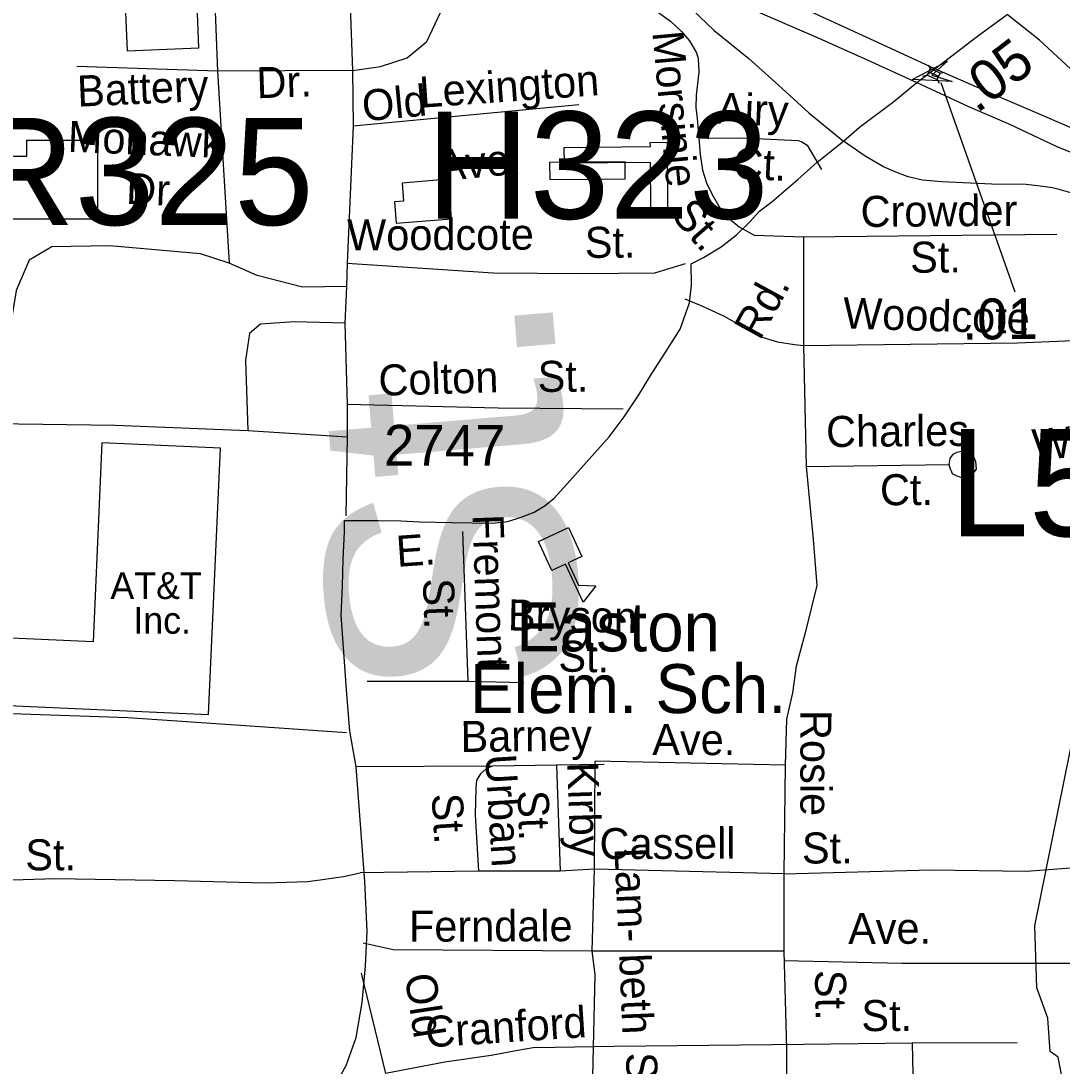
# Model space of a CAD drawing. Extents: x 1553981 to 1780076, y 812965 to 996873.
# Drawn here: x 1634054.5 to 1634453.2, y 846130.3 to 846530.3 of the extents above; entities that cross this region are included whole.
import ezdxf

# ---------------------------------------------------------------- set-up
doc = ezdxf.new("R2010")
doc.units = 0
for name, color, linetype in [('Exist Aviation Coast Guard Station CELL', 7, 'Continuous'), ('Exist Cultural Educational Facility High CELL', 7, 'Continuous'), ('Exist Cultural Educational Facility High Label', 7, 'Continuous'), ('Exist Cultural Manufacturing Building Label', 7, 'Continuous'), ('Exist Cultural Warehouse Building Footprint', 7, 'Continuous'), ('Exist Hydrographic Creek Single Shore', 7, 'Continuous'), ('Exist Road Non-System Type 51 Label', 7, 'Continuous'), ('Exist Road Primary Interstate Divided Center Attributed', 7, 'Continuous'), ('Exist Road Primary Interstate Ramp 1 Lane Attributed', 7, 'Continuous'), ('Exist Road Primary Interstate Service Attributed', 7, 'Continuous'), ('Exist Road Primary Interstate Structure Cantilever Sign Number Label', 7, 'Continuous'), ('Exist Road Primary US Structure Non-Sys NCDOT Number Label', 7, 'Continuous'), ('Exist Road Primary US Structure RailRoad Number Label', 7, 'Continuous'), ('Exist Road Secondary Mileage Hundredths English Label', 7, 'Continuous'), ('Exist Road Secondary Structure Standard Bridge Attributed CELL', 7, 'Continuous'), ('Exist Road Secondary Type 51 Attributed', 7, 'Continuous'), ('Exist Road Secondary Type 51 Number Label', 7, 'Continuous'), ('Map Preparation Border Antique Large Shape', 7, 'Continuous'), ('Map Preparation Border County Name Lower Right Label', 7, 'Continuous')]:
    doc.layers.add(name, color=color, linetype=linetype)

msp = doc.modelspace()

# ---------------------------------------------------------------- linework, layer by layer
at = {"layer": 'Exist Aviation Coast Guard Station CELL'}
msp.add_lwpolyline([(1634264.2, 846336.44), (1634269.36, 846325.33), (1634264.14, 846322.91), (1634268.09, 846314.4), (1634274.7, 846314.13), (1634269.81, 846307.83), (1634263.05, 846322.41), (1634257.83, 846319.98), (1634252.68, 846331.08)], close=True, dxfattribs=at)
at = {"layer": 'Exist Cultural Educational Facility High CELL'}
for p, q in [((1634401.91, 846513.56), (1634402.72, 846512.12)), ((1634399.93, 846509.31), (1634401.55, 846509.62)), ((1634402.14, 846510.87), (1634405.91, 846509.12)), ((1634406.49, 846510.36), (1634408.11, 846510.67)), ((1634405.33, 846507.88), (1634406.14, 846506.45))]:
    msp.add_line(p, q, dxfattribs=at)
msp.add_lwpolyline([(1634401.55, 846509.62), (1634405.32, 846507.86), (1634406.49, 846510.37), (1634402.72, 846512.12)], close=True, dxfattribs=at)
at = {"layer": 'Exist Cultural Warehouse Building Footprint'}
for points in [[(1634095.25, 846518.91), (1634122.7, 846520.08), (1634121.57, 846546.53), (1634094.12, 846545.35)], [(1634083.91, 846454.5), (1634020.08, 846454.5), (1634020.08, 846475.96), (1634035.91, 846475.96), (1634035.91, 846481.07), (1634042.55, 846481.07), (1634042.55, 846478.51), (1634056.85, 846478.51), (1634056.85, 846484.65), (1634083.91, 846484.65)], [(1634262.59, 846481.92), (1634295.56, 846482.21), (1634295.54, 846483.81), (1634301.94, 846483.87), (1634302.16, 846458.8), (1634295.71, 846458.75), (1634295.55, 846476.11), (1634262.65, 846475.83)], [(1634285.89, 846476.43), (1634256.99, 846476.14), (1634257.06, 846469.61), (1634285.96, 846469.9)], [(1634218.23, 846469.72), (1634200.52, 846468.27), (1634201.08, 846461.37), (1634197.59, 846461.08), (1634198.27, 846452.87), (1634219.47, 846454.61)], [(1634131, 846366.76), (1634085.55, 846368.8), (1634082.13, 846292.68), (1634042.19, 846294.47), (1634041.03, 846268.7), (1634126.41, 846264.86)]]:
    msp.add_lwpolyline(points, close=True, dxfattribs=at)
at = {"layer": 'Exist Hydrographic Creek Single Shore'}
msp.add_lwpolyline([(1634456.59, 846108.66), (1634451.72, 846133.8), (1634448.6, 846135.9), (1634447.73, 846148.65), (1634443.6, 846160.22), (1634442.84, 846184.03), (1634460.59, 846272.3), (1634464.35, 846322.29)], dxfattribs=at)
at = {"layer": 'Exist Road Primary Interstate Divided Center Attributed'}
for points in [[(1634256.75, 846565.47), (1634268.49, 846561.81), (1634284.96, 846555.89), (1634299.12, 846550.72), (1634327.28, 846537.9), (1634360.07, 846523.69), (1634378.6, 846515.4), (1634397.6, 846506.78)], [(1634404.55, 846511.95), (1634384.27, 846521.26), (1634352.32, 846535.93), (1634330.68, 846545.97), (1634316.81, 846552.25)], [(1634617.18, 846438.56), (1634605.25, 846439.73), (1634597.1, 846440.6), (1634589.71, 846441.31), (1634583.63, 846442.13), (1634579.27, 846442.71), (1634569.36, 846444.65), (1634560.42, 846447.59), (1634551.11, 846449.92), (1634540.63, 846453.41), (1634529.57, 846458.37), (1634517.93, 846463.32), (1634494.36, 846473.22), (1634471.94, 846482.83), (1634448.37, 846493.02), (1634430.55, 846500.64), (1634404.55, 846511.95)], [(1634397.6, 846506.78), (1634417.39, 846497.59), (1634432.82, 846490.95), (1634451.23, 846482.23), (1634465.66, 846476.41), (1634482.13, 846468.77), (1634509.78, 846458.07), (1634521.17, 846452.72), (1634532.58, 846447.66), (1634547.88, 846442.39), (1634556.65, 846439.8), (1634561.82, 846438.51), (1634572.34, 846436.18), (1634582.52, 846434.73), (1634594.77, 846433.9), (1634607.87, 846432.74), (1634623.29, 846430.99)]]:
    msp.add_lwpolyline(points, dxfattribs=at)
at = {"layer": 'Exist Road Primary Interstate Ramp 1 Lane Attributed'}
msp.add_lwpolyline([(1634256.75, 846565.47), (1634279.16, 846555.4), (1634295.84, 846546.85), (1634308.65, 846537.49), (1634320.03, 846526.71), (1634333.25, 846515.93), (1634344.64, 846505.75), (1634356.23, 846495.17), (1634369.47, 846484.33)], dxfattribs=at)
at = {"layer": 'Exist Road Primary Interstate Service Attributed'}
for points in [[(1634589.61, 846470.21), (1634581.67, 846468.28), (1634570.82, 846466.51), (1634563.44, 846466.35), (1634556.92, 846466.67), (1634549.07, 846467.85), (1634541.34, 846469.07), (1634533.95, 846471.57), (1634517.37, 846477.97), (1634481.76, 846492.89), (1634473.95, 846497.95), (1634467.81, 846502.26), (1634459.84, 846508.82), (1634444.61, 846522.93), (1634432.17, 846532.73)], [(1634463.75, 846462.47), (1634452.08, 846465.85), (1634449.51, 846466.4), (1634444.88, 846467.1), (1634439.49, 846467.75), (1634426.32, 846467.87), (1634407.2, 846468.68), (1634399.73, 846469.42), (1634394.29, 846470.65), (1634390.15, 846472.21), (1634384.81, 846474.48), (1634377.84, 846478.51), (1634369.47, 846484.33)]]:
    msp.add_lwpolyline(points, dxfattribs=at)
at = {"layer": 'Exist Road Secondary Mileage Hundredths English Label'}
msp.add_line((1634406.74, 846506.73), (1634435.17, 846426.62), dxfattribs=at)
at = {"layer": 'Exist Road Secondary Structure Standard Bridge Attributed CELL'}
msp.add_lwpolyline([(1634411.09, 846507.18), (1634395.86, 846507.87), (1634409.39, 846514.89), (1634403.3, 846509.51)], close=True, dxfattribs=at)
at = {"layer": 'Exist Road Secondary Type 51 Attributed'}
msp.add_line((1634397.6, 846506.78), (1634404.55, 846511.95), dxfattribs=at)
for points in [[(1634404.55, 846511.95), (1634420.86, 846524.44), (1634432.17, 846532.73)], [(1634369.47, 846484.33), (1634375.63, 846489.67), (1634388.78, 846499.45), (1634397.6, 846506.78)], [(1634173.72, 846120.91), (1634179.1, 846130.61), (1634182.87, 846141.27), (1634185.19, 846154.62), (1634186.48, 846168.51), (1634187.13, 846181.97), (1634186.16, 846200.92), (1634182.87, 846244.81), (1634180.54, 846258.56), (1634179.14, 846274.29), (1634178.08, 846290.51), (1634177.21, 846302.93), (1634177.72, 846313.96), (1634177.98, 846324.22), (1634178.49, 846334.73), (1634178.49, 846339.17), (1634191.36, 846339.12), (1634200.11, 846338.96), (1634207.11, 846338.63), (1634219.52, 846338.31), (1634235, 846338.09), (1634240.98, 846338.74), (1634246.06, 846340.41), (1634251.02, 846342.35), (1634255.32, 846344.88), (1634258.77, 846347.73), (1634263.7, 846353.17), (1634270.97, 846361.3), (1634279.82, 846371.15), (1634285.5, 846378.8), (1634291.13, 846387.2), (1634295.54, 846394.41), (1634302.13, 846404.76), (1634306.96, 846412.29), (1634310.59, 846422.41), (1634311.28, 846429.2), (1634311.17, 846437.39), (1634315.95, 846439.75), (1634322.73, 846443.89), (1634328.6, 846448.42), (1634333.61, 846453.42), (1634337.33, 846457.47), (1634342.2, 846461.18), (1634352, 846469.68), (1634359.46, 846476.31), (1634369.47, 846484.33)]]:
    msp.add_lwpolyline(points, dxfattribs=at)
at = {"layer": 'Map Preparation Border County Name Lower Right Label'}
for p, q in [((1634223.62, 846334.98), (1634225.63, 846277.46)), ((1634225.63, 846277.46), (1634187.14, 846277.54)), ((1634247.11, 846277.03), (1634225.63, 846277.46)), ((1634259.57, 846245.43), (1634235.08, 846245.15)), ((1634277.81, 846245.79), (1634259.57, 846245.43)), ((1634259.57, 846245.43), (1634260.97, 846204.93)), ((1634235.08, 846245.15), (1634182.87, 846244.81)), ((1634229.73, 846204.94), (1634184.45, 846204.3)), ((1634260.97, 846204.93), (1634229.73, 846204.94)), ((1634184.79, 846165.93), (1634194.17, 846127.49)), ((1634354.35, 846138.65), (1634281.62, 846137.78)), ((1634395.83, 846139.06), (1634354.35, 846138.65)), ((1634436.06, 846139.22), (1634395.83, 846139.06)), ((1634395.83, 846139.06), (1634397.74, 846043.04))]:
    msp.add_line(p, q, dxfattribs=at)
for points in [[(1634127.37, 846573.05), (1634129.77, 846511.08)], [(1634181.52, 846511.38), (1634192.27, 846512.87), (1634202.45, 846516.17), (1634209.92, 846522.45), (1634215.31, 846533.83), (1634216.8, 846544.01), (1634215.91, 846553.59), (1634213.81, 846560.17), (1634208.43, 846566.46)], [(1634179.6, 846564.51), (1634181.52, 846511.38)], [(1634284.16, 846541.17), (1634292.61, 846537.09), (1634298.35, 846533.8), (1634303.3, 846530.25), (1634307.52, 846526.21), (1634310.6, 846522.64), (1634313.19, 846518.16), (1634313.92, 846515.92), (1634314.14, 846510.67), (1634313.06, 846501.93), (1634313.01, 846497.18), (1634313.48, 846492.92), (1634314.17, 846485.4)], [(1634129.77, 846511.08), (1634075.92, 846512.88)], [(1634181.52, 846511.38), (1634129.77, 846511.08)], [(1634129.77, 846511.08), (1634134.27, 846437.66)], [(1634181.52, 846511.38), (1634181.75, 846490.21)], [(1634181.75, 846490.21), (1634268.21, 846498.29)], [(1634181.75, 846490.21), (1634179.44, 846437.66)], [(1634314.17, 846485.4), (1634330.66, 846485.54), (1634352.13, 846484.61), (1634353.62, 846484.08), (1634355.62, 846482.81), (1634361.03, 846473.52)], [(1634314.17, 846485.4), (1634314.6, 846479.16), (1634315.55, 846473.17), (1634317, 846468.41), (1634319.21, 846463.89), (1634322.16, 846458.85), (1634325.88, 846454.57), (1634329.54, 846451.51)], [(1634329.54, 846451.51), (1634335.28, 846448.34), (1634354.14, 846447.65)], [(1634354.14, 846447.65), (1634451.19, 846448.68)], [(1634354.14, 846447.65), (1634354.14, 846406.13)], [(1634134.27, 846437.66), (1634123.25, 846441.21), (1634088.55, 846444.2), (1634066.41, 846443.9), (1634057.73, 846438.81), (1634052.65, 846427.14), (1634044.27, 846376.25)], [(1634179.15, 846428.68), (1634162.39, 846428.38), (1634145.04, 846432.87), (1634134.27, 846437.66)], [(1634179.44, 846437.66), (1634179.15, 846428.68)], [(1634179.44, 846437.66), (1634235.3, 846433.93), (1634269.4, 846433.63), (1634297.22, 846433.93), (1634308.99, 846437.49)], [(1634179.15, 846428.68), (1634178.55, 846414.61)], [(1634308.7, 846423.91), (1634314.69, 846421.54), (1634323.61, 846417.42), (1634332.87, 846412.27), (1634338.7, 846409.19), (1634344.19, 846407.47), (1634350.7, 846406.44), (1634354.14, 846406.13)], [(1634178.55, 846414.61), (1634159.1, 846415.2), (1634146.24, 846414.31), (1634142.05, 846410.71), (1634140.55, 846400.54), (1634141.45, 846373.59)], [(1634178.55, 846414.61), (1634179.44, 846383.47)], [(1634354.14, 846406.13), (1634436.09, 846407.13), (1634469.7, 846408.5), (1634496.79, 846409.87)], [(1634354.14, 846406.13), (1634355.17, 846359.8)], [(1634285.1, 846381.71), (1634237.28, 846382.11), (1634179.44, 846383.47)], [(1634179.44, 846383.47), (1634179.49, 846371.16)], [(1634044.27, 846376.25), (1634090.64, 846375.65), (1634141.45, 846373.59)], [(1634141.45, 846373.59), (1634179.49, 846371.16)], [(1634179.49, 846371.16), (1634179, 846340.89)], [(1634410.04, 846360.56), (1634410.31, 846362.8), (1634411.57, 846364.55), (1634413.08, 846365.3), (1634415.09, 846365.78), (1634416.83, 846365.25), (1634419.07, 846364.25), (1634420.04, 846361.73), (1634420.28, 846358.72), (1634418.51, 846356.48), (1634416.74, 846355.52), (1634414.49, 846355.54), (1634413, 846356.04), (1634411.27, 846357.05), (1634410.77, 846358.32), (1634410.53, 846358.82), (1634410.04, 846360.56)], [(1634355.17, 846359.8), (1634357.92, 846331.81), (1634359.29, 846314.31), (1634354.83, 846296.12), (1634351.4, 846283.43), (1634350.03, 846273.13)], [(1634355.17, 846359.8), (1634410.04, 846360.56)], [(1634350.03, 846273.13), (1634347.68, 846263.11), (1634347.16, 846245.44)], [(1634179.23, 846257.87), (1634144.27, 846260.28), (1634095.41, 846263.56), (1634050.94, 846265.19), (1634029.7, 846264.77)], [(1634274.17, 846205.75), (1634274.45, 846247)], [(1634347.16, 846245.44), (1634274.45, 846247)], [(1634347.16, 846245.44), (1634346.64, 846203.86)], [(1634235.08, 846245.15), (1634232.83, 846244.17), (1634230.57, 846242.19), (1634229.04, 846239.7), (1634228.75, 846236.7), (1634228.42, 846226.45), (1634229.73, 846204.94)], [(1634274.17, 846205.75), (1634260.97, 846204.93)], [(1634273.25, 846174.31), (1634274.17, 846205.75)], [(1634346.64, 846203.86), (1634274.17, 846205.75)], [(1634346.64, 846203.86), (1634403.26, 846205.42), (1634439.61, 846204.9), (1634459.87, 846206.46), (1634487.4, 846206.46), (1634506.62, 846206.98)], [(1634030.35, 846200.98), (1634067.75, 846202.18), (1634113.41, 846201.3), (1634147.87, 846200.5), (1634164.31, 846201.03), (1634169.08, 846201.56), (1634174.39, 846202.36), (1634178.1, 846202.89), (1634184.45, 846204.3)], [(1634346.64, 846203.86), (1634346.65, 846174.31)], [(1634273.25, 846174.31), (1634197.03, 846174.78), (1634185.58, 846177.34)], [(1634273.93, 846143.05), (1634274.45, 846165.4), (1634273.25, 846174.31)], [(1634346.65, 846174.31), (1634273.25, 846174.31)], [(1634346.65, 846174.31), (1634347.68, 846136.81)], [(1634504.25, 846171.01), (1634464.54, 846169.56), (1634391.83, 846169.56), (1634346.64, 846170.6)], [(1634347.68, 846136.81), (1634347.68, 846100.95), (1634295.23, 846099.39), (1634272.89, 846098.35), (1634273.93, 846143.05)], [(1634281.62, 846137.78), (1634259.13, 846137.46), (1634250.65, 846137.28), (1634244.87, 846136.35), (1634234.6, 846134.43), (1634216.83, 846131.85), (1634194.17, 846127.49)]]:
    msp.add_lwpolyline(points, dxfattribs=at)

# ---------------------------------------------------------------- texts
at = {"layer": 'Exist Cultural Educational Facility High Label'}
for s, p in [('Easton', (1634244.18, 846289.06)), ('Elem. Sch.', (1634226.45, 846265.4))]:
    msp.add_text(s, height=18.75, dxfattribs=at).set_placement(p)
at = {"layer": 'Exist Cultural Manufacturing Building Label'}
for s, p in [('AT&T', (1634088.78, 846309.08)), ('Inc.', (1634097.56, 846295.79))]:
    msp.add_text(s, height=10.253, dxfattribs=at).set_placement(p)
at = {"layer": 'Exist Road Non-System Type 51 Label'}
for s, height, rotation, p in [('Morsinie', 11.875, 275.3009, (1634296.31, 846526.01)), ('Battery', 11.875, 2.5814, (1634076.31, 846497.48)), ('Dr.', 11.875, 2.1284, (1634144.95, 846500.69)), ('Lexington', 11.875, 4.0306, (1634207.57, 846497.07)), ('Old', 11.875, 5.3689, (1634185.73, 846491.86)), ('Airy', 11.875, 357.5016, (1634320.89, 846491.08)), ('Mohawk', 11.875, 357.6524, (1634072.33, 846480.27)), ('Ave.', 11.875, 5.3689, (1634214.76, 846468.95)), ('Ct.', 11.875, 357.5016, (1634327.08, 846470)), ('Dr.', 11.875, 357.6524, (1634094.64, 846460.32)), ('St.', 11.875, 310.9733, (1634303.09, 846455.84)), ('Crowder', 11.875, 0.4526, (1634376.1, 846451.44)), ('Woodcote', 11.875, 0.2334, (1634179.46, 846442.5)), ('St.', 11.875, 0.3473, (1634270.48, 846439.62)), ('St.', 11.875, 0.4526, (1634395.08, 846433.91)), ('Woodcote', 11.875, 358.2936, (1634369.22, 846412.65)), ('St.', 95, 94.7876, (1634270.16, 846275.55)), ('Colton', 11.875, 1.8026, (1634191.61, 846386.82)), ('St.', 11.875, 0.2571, (1634252.43, 846388.33)), ('Charles', 11.875, 0.5344, (1634362.89, 846367.22)), ('Wendell', 11.875, 4.556, (1634442.24, 846362.14)), ('Ct.', 11.875, 0.5344, (1634383.54, 846344.91)), ('Fremont', 11.875, 271.9996, (1634227.43, 846341.3)), ('St.', 11.875, 271.9996, (1634208.44, 846316.82)), ('Bryson', 11.875, 358.8361, (1634240.91, 846297.08)), ('St.', 11.875, 358.8361, (1634260.29, 846281.35)), ('Rosie', 11.875, 269.9112, (1634353.05, 846266.61)), ('Barney', 11.875, 0.6494, (1634222.94, 846250.52)), ('Ave.', 11.875, 359.8851, (1634296.29, 846249.38)), ('Urban', 11.875, 273.4941, (1634232.27, 846249.38)), ('Kirby', 11.875, 271.9846, (1634263.68, 846246.51)), ('St.', 11.875, 273.4941, (1634211.77, 846234.4)), ('St.', 11.875, 271.9846, (1634244.71, 846235.75)), ('Cassell', 11.875, 0.2015, (1634276.13, 846209.52)), ('St.', 11.875, 0.2155, (1634056.22, 846205.22)), ('St.', 11.875, 0.2155, (1634353.61, 846207.84)), ('Lam- beth', 11.875, 272.5263, (1634281.78, 846213.71)), ('Ferndale', 11.875, 0.2132, (1634203.14, 846177.9)), ('Ave.', 11.875, 0.352, (1634371.3, 846176.99)), ('Old', 11.875, 278.604, (1634201.45, 846164.94)), ('St.', 11.875, 270.8751, (1634358.58, 846167.06)), ('Cranford', 11.875, 3.7473, (1634209.76, 846137.41)), ('St.', 11.875, 0.2255, (1634376.39, 846143.7)), ('St.', 11.875, 272.7185, (1634286.1, 846135.32))]:
    msp.add_text(s, height=height, rotation=rotation, dxfattribs=at).set_placement(p)
at = {"layer": 'Exist Road Primary Interstate Structure Cantilever Sign Number Label'}
msp.add_text('L523', height=41.01, dxfattribs=at).set_placement((1634409.99, 846333.13))
at = {"layer": 'Exist Road Primary US Structure Non-Sys NCDOT Number Label'}
msp.add_text('H323', height=41.01, dxfattribs=at).set_placement((1634209.77, 846454.61))
at = {"layer": 'Exist Road Primary US Structure RailRoad Number Label'}
msp.add_text('R325', height=41.01, dxfattribs=at).set_placement((1634035.54, 846452.22))
at = {"layer": 'Exist Road Secondary Mileage Hundredths English Label'}
for s, rotation, p in [('.05', 37.4419, (1634420.57, 846494.65)), ('.01', 0.625, (1634414.98, 846408.34))]:
    msp.add_text(s, height=15.625, rotation=rotation, dxfattribs=at).set_placement(p)
at = {"layer": 'Exist Road Secondary Type 51 Number Label'}
msp.add_text('2747', height=15.625, dxfattribs=at).set_placement((1634193.56, 846360.1))
at = {"layer": 'Map Preparation Border Antique Large Shape'}
for s, rotation, p in [('Rd.', 61.2784, (1634337.51, 846407.69)), ('E.', 4.0129, (1634198.64, 846321.37))]:
    msp.add_text(s, height=11.875, rotation=rotation, dxfattribs=at).set_placement(p)

doc.saveas('drawing.dxf')
